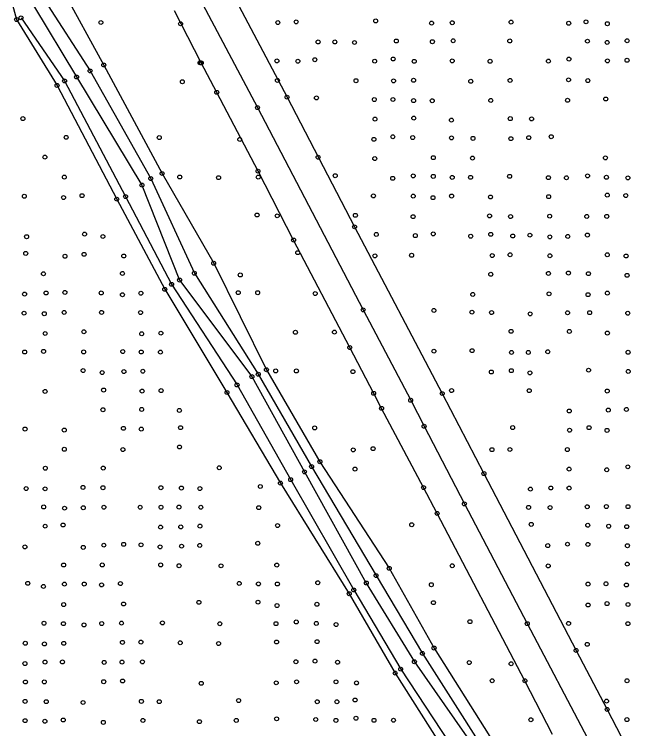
# Model space of a CAD drawing. Extents: x 20503438 to 20508873, y 7964251 to 7984667.
# Drawn here: x 20506052.3 to 20506368, y 7970031.1 to 7970393.6 of the extents above; entities that cross this region are included whole.
import ezdxf

# ---------------------------------------------------------------- set-up
doc = ezdxf.new("R2010")
doc.units = 0
for name, color, linetype in [('SurBreakLine', 7, 'Continuous'), ('SurConcreteSlab', 7, 'Continuous'), ('SurDrainageArrowDown', 7, 'Continuous'), ('SurEdgeRoadPaved', 7, 'Continuous'), ('SurEdgeShoulderPaved', 7, 'Continuous'), ('SurSurveyPoints', 7, 'Continuous'), ('SurTopOfWater', 7, 'Continuous')]:
    doc.layers.add(name, color=color, linetype=linetype)

msp = doc.modelspace()

# ---------------------------------------------------------------- linework, layer by layer
at = {"layer": 'SurBreakLine'}
for points in [[(20506002.96, 7970465.21), (20506010.95, 7970464.45), (20506019.15, 7970463.07), (20506027.69, 7970460.54), (20506040.26, 7970453.07), (20506044.1, 7970441.21), (20506055.37, 7970424.69), (20506067.63, 7970400.85), (20506090.73, 7970364.86), (20506121.5, 7970310.22), (20506143.59, 7970262.18), (20506176.03, 7970210.91), (20506203.05, 7970164.06), (20506235.78, 7970108.78), (20506259.31, 7970069.25), (20506303.96, 7969999.09)], [(20506047.52, 7970460.92), (20506053.76, 7970448.87), (20506061.77, 7970427.42), (20506076.61, 7970406.53), (20506097.66, 7970367.83), (20506127.24, 7970312.78), (20506153.39, 7970267.23), (20506180.18, 7970213.19), (20506207.29, 7970166.54), (20506242.44, 7970112.44), (20506265.17, 7970071.99), (20506309.01, 7970002.39)], [(20506044.77, 7970421.97), (20506053.42, 7970390.9), (20506073.94, 7970357.48), (20506104.26, 7970299.75), (20506128.6, 7970254.01), (20506160.14, 7970201.66), (20506187.25, 7970155.66), (20506222.15, 7970099.56), (20506245.46, 7970059.26), (20506289.42, 7969989.86)], [(20506055.68, 7970391.77), (20506077.75, 7970359.75), (20506108.69, 7970301.09), (20506132.04, 7970256.55), (20506165.25, 7970205.48), (20506192.45, 7970157.41), (20506224.46, 7970101.44), (20506248.25, 7970061.27), (20506293.41, 7969992.66), (20506326.25, 7969942.44), (20506365.51, 7969880.7), (20506394.3, 7969832.14), (20506425.75, 7969780.09), (20506430.79, 7969767.57), (20506440.81, 7969740.77), (20506460.31, 7969704.46), (20506476.26, 7969661.89), (20506493.48, 7969607.85), (20506507.96, 7969563.39)]]:
    msp.add_lwpolyline(points, dxfattribs=at)
at = {"layer": 'SurConcreteSlab'}
msp.add_lwpolyline([(20506084.68, 7970521.09), (20506103.82, 7970483.83), (20506107.89, 7970475.92), (20506139.07, 7970415.21), (20506175.62, 7970346.21), (20506229.23, 7970243.57), (20506253.33, 7970197.71), (20506260.15, 7970184.51), (20506280.56, 7970145.13), (20506312.48, 7970084.37), (20506343.03, 7970026.25)], dxfattribs=at)
at = {"layer": 'SurDrainageArrowDown'}
msp.add_lwpolyline([(20506025.08, 7970457.4), (20506035.95, 7970448.96), (20506041.86, 7970439.61), (20506051.09, 7970423.37), (20506062.05, 7970398.08), (20506083.83, 7970361.77), (20506117.02, 7970306.88), (20506136.1, 7970258.71), (20506172.77, 7970209.71), (20506199.46, 7970161.39), (20506230.82, 7970104.99), (20506255.2, 7970065.03), (20506302.09, 7969997.91), (20506332.16, 7969947.08), (20506370.3, 7969883.15), (20506398.2, 7969834.55), (20506432.94, 7969784.54)], dxfattribs=at)
at = {"layer": 'SurEdgeRoadPaved'}
msp.add_lwpolyline([(20506149.17, 7970429.91), (20506190.61, 7970351.51), (20506224.86, 7970285.72), (20506269.33, 7970201.15), (20506290.49, 7970160.49), (20506337.25, 7970070.75), (20506352.99, 7970040.84), (20506374.32, 7969999.65)], dxfattribs=at)
at = {"layer": 'SurEdgeShoulderPaved'}
msp.add_lwpolyline([(20506325.25, 7970028.14), (20506311.25, 7970055.36), (20506266.76, 7970140.3), (20506259.84, 7970153.43), (20506238.56, 7970193.61), (20506234.56, 7970201.22), (20506222.43, 7970224.46), (20506193.93, 7970279.01), (20506175.88, 7970313.97), (20506154.96, 7970353.95), (20506147.12, 7970368.88), (20506133.58, 7970395.36)], dxfattribs=at)
at = {"layer": 'SurSurveyPoints'}
for centre in [(20506053.42, 7970390.9), (20506055.68, 7970391.77), (20506096.17, 7970389.4), (20506136.59, 7970388.74), (20506185.93, 7970389.36), (20506195.23, 7970389.72), (20506235.57, 7970390.2), (20506263.93, 7970389.08), (20506274.41, 7970389.28), (20506304.25, 7970389.6), (20506333.49, 7970389.02), (20506342.27, 7970389.74), (20506353.09, 7970388.78), (20506206.37, 7970379.52), (20506214.85, 7970379.52), (20506246.05, 7970380.02), (20506264.33, 7970379.65), (20506274.88, 7970380.12), (20506303.59, 7970380.04), (20506343, 7970379.92), (20506363.13, 7970380.11), (20506224.83, 7970379.25), (20506352.99, 7970379.3), (20506146.48, 7970368.96), (20506147.12, 7970368.88), (20506185.46, 7970369.91), (20506196.11, 7970369.75), (20506204.71, 7970370.52), (20506235.07, 7970369.77), (20506244.45, 7970370.89), (20506255.11, 7970369.7), (20506274.39, 7970369.92), (20506293.6, 7970369.72), (20506323.19, 7970369.79), (20506333.59, 7970370.83), (20506353.14, 7970369.92), (20506363.08, 7970370.22), (20506097.66, 7970367.83), (20506083.83, 7970361.77), (20506090.73, 7970364.86), (20506077.75, 7970359.75), (20506137.5, 7970359.34), (20506185.73, 7970360.01), (20506225.58, 7970359.86), (20506244.62, 7970359.79), (20506254.81, 7970360.08), (20506283.83, 7970359.57), (20506303.74, 7970360.01), (20506333.39, 7970360.3), (20506343.18, 7970359.91), (20506073.94, 7970357.48), (20506154.96, 7970353.95), (20506190.61, 7970351.51), (20506205.52, 7970351.12), (20506352.28, 7970350.59), (20506234.88, 7970350.3), (20506244.31, 7970350.32), (20506254.81, 7970349.76), (20506264.27, 7970349.7), (20506293.96, 7970349.84), (20506332.89, 7970349.92), (20506175.62, 7970346.21), (20506056.61, 7970340.63), (20506235.23, 7970340.36), (20506254.91, 7970340.88), (20506273.99, 7970339.87), (20506303.85, 7970340.62), (20506314.65, 7970340.48), (20506078.56, 7970331.14), (20506125.81, 7970331.01), (20506166.63, 7970330.06), (20506234.65, 7970330.12), (20506244.28, 7970331.4), (20506254.36, 7970331.03), (20506274.03, 7970330.84), (20506284.94, 7970330.6), (20506304.15, 7970330.45), (20506313.23, 7970330.95), (20506324.6, 7970331.44), (20506067.78, 7970321.09), (20506206.38, 7970321.05), (20506235.1, 7970320.35), (20506264.83, 7970320.82), (20506284.69, 7970320.61), (20506352.11, 7970320.7), (20506077.64, 7970310.94), (20506127.24, 7970312.78), (20506136.18, 7970311), (20506155.86, 7970310.67), (20506175.88, 7970313.97), (20506176.02, 7970310.94), (20506215.05, 7970311.66), (20506254.62, 7970311.57), (20506264.8, 7970311.32), (20506274.4, 7970310.8), (20506283.69, 7970310.84), (20506303.51, 7970311.33), (20506323.2, 7970310.66), (20506343.03, 7970311.57), (20506352.61, 7970310.86), (20506121.5, 7970310.22), (20506244.21, 7970310.34), (20506332.32, 7970310.59), (20506363.49, 7970310.57), (20506117.02, 7970306.88), (20506057.34, 7970301.24), (20506077.23, 7970300.59), (20506086.63, 7970301.54), (20506104.26, 7970299.75), (20506108.69, 7970301.09), (20506234.42, 7970301.41), (20506254.63, 7970301.29), (20506264.65, 7970300.51), (20506274.08, 7970301.34), (20506293.82, 7970300.86), (20506323.33, 7970301.02), (20506353.05, 7970301.81), (20506362.45, 7970301.6), (20506175.41, 7970291.72), (20506185.62, 7970291.29), (20506225.27, 7970291.56), (20506254.56, 7970290.87), (20506293.34, 7970291.25), (20506304.01, 7970290.92), (20506323.84, 7970291.12), (20506342.63, 7970290.97), (20506352.8, 7970291.02), (20506224.86, 7970285.72), (20506087.91, 7970282.02), (20506235.9, 7970281.85), (20506264.77, 7970282.14), (20506293.94, 7970281.91), (20506058.51, 7970280.71), (20506097.19, 7970280.81), (20506193.93, 7970279.01), (20506255.7, 7970281.26), (20506283.78, 7970280.97), (20506305.13, 7970281.07), (20506313.79, 7970281.48), (20506323.92, 7970280.63), (20506333.01, 7970280.83), (20506342.97, 7970281.55), (20506058.05, 7970272.23), (20506077.97, 7970270.78), (20506087.66, 7970271.76), (20506107.8, 7970270.91), (20506196.03, 7970272.6), (20506235.19, 7970270.97), (20506253.81, 7970271.28), (20506294.69, 7970271.16), (20506303.74, 7970271.52), (20506323.93, 7970271.02), (20506353.05, 7970271.54), (20506362.62, 7970270.93), (20506153.39, 7970267.23), (20506067.04, 7970261.88), (20506107.11, 7970262.07), (20506143.59, 7970262.18), (20506166.9, 7970261.3), (20506293.96, 7970261.63), (20506323.19, 7970262.09), (20506333.37, 7970262.26), (20506343.5, 7970261.96), (20506363.1, 7970261.1), (20506132.04, 7970256.55), (20506136.1, 7970258.71), (20506128.6, 7970254.01), (20506057.47, 7970251.59), (20506068.37, 7970252.15), (20506077.94, 7970252.43), (20506096.34, 7970252.16), (20506107.13, 7970251.25), (20506116.48, 7970252.03), (20506165.84, 7970252.3), (20506175.71, 7970252.29), (20506204.89, 7970251.86), (20506284.81, 7970251.39), (20506323.52, 7970251.72), (20506343.3, 7970251.29), (20506353.1, 7970252.07), (20506057.22, 7970241.91), (20506077.56, 7970242.29), (20506096.54, 7970242.3), (20506116.3, 7970242.23), (20506229.23, 7970243.57), (20506265.11, 7970243.28), (20506284.4, 7970242.41), (20506294.37, 7970242.2), (20506332.91, 7970242.1), (20506344.12, 7970242.16), (20506363.43, 7970241.89), (20506067.47, 7970241.63), (20506313.93, 7970241.56), (20506067.91, 7970231.59), (20506087.55, 7970232.45), (20506116.87, 7970231.44), (20506126.61, 7970231.76), (20506194.85, 7970232.2), (20506214.67, 7970232.29), (20506304.26, 7970232.7), (20506333.83, 7970232.63), (20506353.1, 7970231.8), (20506222.43, 7970224.46), (20506057.52, 7970222.19), (20506067.12, 7970222.52), (20506087.44, 7970222.24), (20506107.3, 7970222.43), (20506116.64, 7970222.19), (20506126.39, 7970222.15), (20506265.12, 7970222.62), (20506284.49, 7970222.89), (20506304.47, 7970221.99), (20506313.01, 7970221.98), (20506322.87, 7970222.3), (20506363.61, 7970222.06), (20506087.18, 7970212.8), (20506180.18, 7970213.19), (20506343.57, 7970212.98), (20506096.83, 7970211.76), (20506107.84, 7970212.26), (20506117.45, 7970212.46), (20506172.77, 7970209.71), (20506176.03, 7970210.91), (20506184.85, 7970212.6), (20506195.35, 7970212.58), (20506224.01, 7970212.22), (20506294.25, 7970212.06), (20506304.39, 7970212.72), (20506313.81, 7970211.61), (20506363.7, 7970212.34), (20506067.88, 7970202.21), (20506097.56, 7970202.9), (20506117.11, 7970202.38), (20506126.74, 7970202.61), (20506165.25, 7970205.48), (20506274.07, 7970202.62), (20506313.44, 7970202.57), (20506353.01, 7970202.4), (20506160.14, 7970201.66), (20506234.56, 7970201.22), (20506269.33, 7970201.15), (20506253.33, 7970197.71), (20506097.23, 7970192.9), (20506116.86, 7970193.05), (20506136, 7970192.53), (20506238.56, 7970193.61), (20506333.76, 7970192.26), (20506353.58, 7970192.73), (20506362.76, 7970193.05), (20506136.59, 7970183.81), (20506260.15, 7970184.51), (20506305.07, 7970183.85), (20506343.81, 7970183.8), (20506057.71, 7970183.11), (20506077.61, 7970182.58), (20506107.63, 7970183.47), (20506116.68, 7970183.08), (20506204.61, 7970183.69), (20506333.94, 7970182.52), (20506352.93, 7970182.43), (20506136.06, 7970174.01), (20506234.26, 7970173.15), (20506077.63, 7970172.84), (20506107.34, 7970172.69), (20506224.18, 7970172.54), (20506294.56, 7970172.64), (20506303.64, 7970172.74), (20506332.79, 7970172.68), (20506207.29, 7970166.54), (20506068.01, 7970163.25), (20506097.38, 7970163.3), (20506156.23, 7970163.45), (20506203.05, 7970164.06), (20506225.09, 7970162.8), (20506333.69, 7970162.78), (20506352.78, 7970162.43), (20506363.48, 7970163.93), (20506199.46, 7970161.39), (20506290.49, 7970160.49), (20506187.25, 7970155.66), (20506192.45, 7970157.41), (20506058.27, 7970152.9), (20506067.9, 7970152.78), (20506087.1, 7970153.49), (20506097.23, 7970153.34), (20506126.6, 7970153.35), (20506137.03, 7970153.18), (20506146.39, 7970152.93), (20506177.06, 7970153.95), (20506259.84, 7970153.43), (20506314.08, 7970152.63), (20506324.42, 7970153.21), (20506333.71, 7970153.16), (20506280.56, 7970145.13), (20506067.16, 7970143.58), (20506077.75, 7970142.96), (20506087.25, 7970143.18), (20506097.69, 7970143.46), (20506116.11, 7970143.46), (20506126.68, 7970143.46), (20506135.78, 7970143.52), (20506146.88, 7970143.43), (20506176.26, 7970143.23), (20506266.76, 7970140.3), (20506313.14, 7970143.36), (20506324.05, 7970143.27), (20506342.89, 7970143.69), (20506352.6, 7970143.78), (20506363.55, 7970143.71), (20506067.91, 7970133.83), (20506077.01, 7970134.41), (20506126.45, 7970133.35), (20506136.7, 7970133.44), (20506146.44, 7970133.84), (20506185.78, 7970134.14), (20506253.85, 7970134.56), (20506314.48, 7970134.74), (20506343.14, 7970134.29), (20506353.77, 7970133.81), (20506362.92, 7970133.57), (20506057.62, 7970123.29), (20506087.24, 7970123.07), (20506097.68, 7970124.18), (20506107.74, 7970124.62), (20506116.55, 7970124.36), (20506126.24, 7970123.33), (20506137.12, 7970123.69), (20506146.32, 7970124.05), (20506175.77, 7970125.14), (20506322.87, 7970123.96), (20506332.88, 7970124.7), (20506343.2, 7970124.58), (20506363.27, 7970123.91), (20506077.27, 7970114.12), (20506096.88, 7970114.14), (20506126.5, 7970114.16), (20506135.83, 7970113.74), (20506157.13, 7970113.7), (20506185.4, 7970114.09), (20506242.44, 7970112.44), (20506274.42, 7970113.73), (20506323.1, 7970113.65), (20506363.17, 7970114.57), (20506235.78, 7970108.78), (20506059.1, 7970104.82), (20506077.71, 7970104.43), (20506087.71, 7970104.46), (20506096.54, 7970104.01), (20506106.08, 7970104.69), (20506166.35, 7970104.75), (20506176.11, 7970104.52), (20506185.7, 7970104.49), (20506206.18, 7970105.11), (20506230.82, 7970104.99), (20506263.81, 7970104.13), (20506343.29, 7970104.45), (20506352.39, 7970104.6), (20506067.04, 7970103.24), (20506224.46, 7970101.44), (20506362.75, 7970103.98), (20506222.15, 7970099.56), (20506077.31, 7970094.04), (20506107.67, 7970094.35), (20506145.88, 7970095.18), (20506175.87, 7970095.27), (20506185.54, 7970093.56), (20506205.77, 7970094.19), (20506264.89, 7970095), (20506343.31, 7970093.82), (20506352.94, 7970094.53), (20506363.55, 7970094.08), (20506067.33, 7970084.58), (20506077.19, 7970084.37), (20506087.62, 7970083.73), (20506096.6, 7970084.43), (20506106.63, 7970084.64), (20506127.42, 7970084.74), (20506156.51, 7970084.32), (20506185.02, 7970084.36), (20506195.29, 7970085.22), (20506205.46, 7970084.47), (20506215.48, 7970083.92), (20506283.4, 7970085.37), (20506312.48, 7970084.37), (20506333.42, 7970084.48), (20506363.5, 7970084.36), (20506116.49, 7970075.01), (20506185.29, 7970075.05), (20506205.86, 7970075.23), (20506057.84, 7970074.41), (20506067.55, 7970074.06), (20506077.37, 7970074.37), (20506107.13, 7970074.86), (20506136.44, 7970074.65), (20506155.88, 7970074.26), (20506265.17, 7970071.99), (20506342.88, 7970073.88), (20506259.31, 7970069.25), (20506337.25, 7970070.75), (20506067.83, 7970064.87), (20506076.69, 7970064.93), (20506097.84, 7970064.71), (20506106.88, 7970064.83), (20506117.25, 7970064.98), (20506195.12, 7970065.04), (20506204.78, 7970065.34), (20506216.25, 7970064.77), (20506255.2, 7970065.03), (20506283.01, 7970064.63), (20506057.66, 7970064.11), (20506248.25, 7970061.27), (20506304.28, 7970063.99), (20506245.46, 7970059.26), (20506057.93, 7970054.77), (20506067.48, 7970054.82), (20506097.61, 7970054.9), (20506107.19, 7970055.27), (20506147.09, 7970054.09), (20506185.12, 7970054.33), (20506195.46, 7970054.85), (20506215.44, 7970054.85), (20506225.84, 7970054.28), (20506294.66, 7970055.39), (20506311.25, 7970055.36), (20506363.08, 7970055.38), (20506057.76, 7970044.93), (20506068.46, 7970044.78), (20506087.14, 7970044.36), (20506116.72, 7970044.93), (20506125.79, 7970044.77), (20506166.04, 7970045.36), (20506205.9, 7970044.73), (20506215.92, 7970044.72), (20506225.12, 7970045.62), (20506352.68, 7970045.06), (20506352.99, 7970040.84), (20506057.74, 7970035.15), (20506077.1, 7970035.47), (20506117.5, 7970035.27), (20506164.86, 7970035.26), (20506185.33, 7970036.06), (20506205.18, 7970035.73), (20506215.41, 7970035.28), (20506225.57, 7970036.39), (20506234.72, 7970035.3), (20506244.61, 7970035.35), (20506314.3, 7970035.6), (20506363.01, 7970035.67), (20506067.76, 7970034.83), (20506097.43, 7970034.27), (20506146.16, 7970034.63)]:
    msp.add_circle(centre, 1, dxfattribs=at)
at = {"layer": 'SurTopOfWater'}
for points in [[(20506181.35, 7970211.49), (20506181.39, 7970211.49), (20506181.39, 7970211.53), (20506181.35, 7970211.53)], [(20506181.37, 7970211.54), (20506181.37, 7970211.54), (20506181.37, 7970211.5), (20506181.37, 7970211.5)], [(20506181.37, 7970211.54), (20506181.37, 7970211.54), (20506181.37, 7970211.52), (20506181.37, 7970211.52)], [(20506181.37, 7970211.52), (20506181.37, 7970211.52), (20506181.37, 7970211.51), (20506181.37, 7970211.51)], [(20506181.37, 7970211.51), (20506181.37, 7970211.51), (20506181.37, 7970211.5), (20506181.37, 7970211.5)], [(20506268.54, 7970066.73), (20506268.58, 7970066.73), (20506268.58, 7970066.77), (20506268.54, 7970066.77)], [(20506268.56, 7970066.78), (20506268.56, 7970066.78), (20506268.56, 7970066.74), (20506268.56, 7970066.74)], [(20506268.56, 7970066.78), (20506268.56, 7970066.78), (20506268.56, 7970066.76), (20506268.56, 7970066.76)], [(20506268.56, 7970066.76), (20506268.56, 7970066.76), (20506268.56, 7970066.75), (20506268.56, 7970066.75)], [(20506268.56, 7970066.75), (20506268.56, 7970066.75), (20506268.56, 7970066.74), (20506268.56, 7970066.74)]]:
    msp.add_lwpolyline(points, close=True, dxfattribs=at)
for centre in [(20506181.36, 7970211.51), (20506181.37, 7970211.51), (20506181.38, 7970211.51), (20506268.55, 7970066.75), (20506268.56, 7970066.75), (20506268.57, 7970066.75)]:
    msp.add_arc(centre, 0.00586, 186.3566, 5.6839, dxfattribs=at)

doc.saveas('drawing.dxf')
